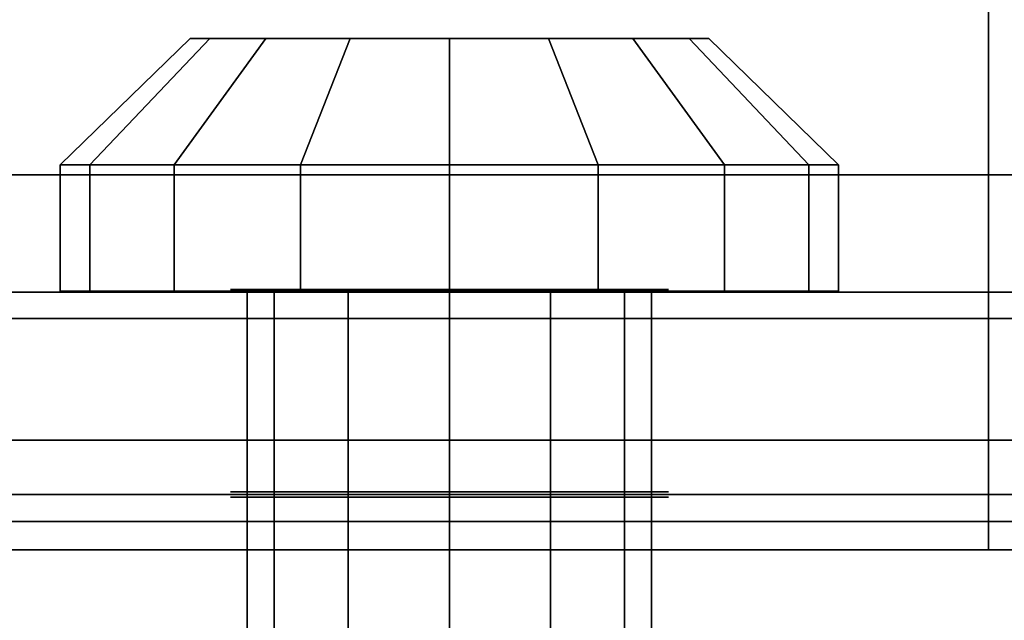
# Model space of a CAD drawing. Extents: x -48 to 48, y -49.6 to 48.
# Tile 783 of 890: x 27.2 to 29, y 0 to 1.1. Entities that reach past the tile are written whole.
import ezdxf

# ---------------------------------------------------------------- set-up
doc = ezdxf.new("R2010")
doc.units = 0

msp = doc.modelspace()

# ---------------------------------------------------------------- linework, layer by layer
at = {"layer": '11B1 [56]', "color": 1}
for points, invisible_edges in [([(34, -1.534, 52), (14.375, -1.534, 52), (14.375, 1.534, 52)], 12), ([(34, -1.534, 52), (14.375, 1.534, 52), (34, 1.534, 52)], 1), ([(34, 1.534, 58), (14.375, 1.534, 58), (14.375, -1.534, 58)], 12), ([(34, 1.534, 58), (14.375, -1.534, 58), (34, -1.534, 58)], 1), ([(34, -1.534, 57.767), (14.375, -1.534, 57.767), (14.375, 1.534, 57.767)], 12), ([(34, -1.534, 57.767), (14.375, 1.534, 57.767), (34, 1.534, 57.767)], 1), ([(34, 1.534, 52.233), (14.375, 1.534, 52.233), (14.375, -1.534, 52.233)], 12), ([(34, 1.534, 52.233), (14.375, -1.534, 52.233), (34, -1.534, 52.233)], 1)]:
    msp.add_3dface(points, dxfattribs=dict(at, invisible_edges=invisible_edges))
at = {"layer": '11B1 [56]', "color": 0}
for points, invisible_edges in [([(27.5189, 1.09575, 61), (27.2783, 0.861375, 61), (27.3332, 0.861375, 61.2762)], 12), ([(27.5555, 1.09575, 60.8159), (27.3332, 0.861375, 60.7238), (27.2783, 0.861375, 61)], 12), ([(27.5555, 1.09575, 60.8159), (27.2783, 0.861375, 61), (27.5189, 1.09575, 61)], 1), ([(27.5189, 1.09575, 61), (27.3332, 0.861375, 61.2762), (27.5555, 1.09575, 61.1841)], 1), ([(27.5555, 1.09575, 61.1841), (27.3332, 0.861375, 61.2762), (27.4897, 0.861375, 61.5103)], 12), ([(27.6598, 1.09575, 60.6598), (27.4897, 0.861375, 60.4897), (27.3332, 0.861375, 60.7238)], 12), ([(27.6598, 1.09575, 60.6598), (27.3332, 0.861375, 60.7238), (27.5555, 1.09575, 60.8159)], 1), ([(27.5555, 1.09575, 61.1841), (27.4897, 0.861375, 61.5103), (27.6598, 1.09575, 61.3402)], 1), ([(27.6598, 1.09575, 61.3402), (27.4897, 0.861375, 61.5103), (27.7238, 0.861375, 61.6668)], 12), ([(27.8159, 1.09575, 60.5555), (27.7238, 0.861375, 60.3332), (27.4897, 0.861375, 60.4897)], 12), ([(27.8159, 1.09575, 60.5555), (27.4897, 0.861375, 60.4897), (27.6598, 1.09575, 60.6598)], 1), ([(27.5189, 1.09575, 61), (27.5555, 1.09575, 61.1841), (27.6598, 1.09575, 61.3402)], 12), ([(27.5189, 1.09575, 61), (27.6598, 1.09575, 61.3402), (27.8159, 1.09575, 61.4445)], 13), ([(27.5189, 1.09575, 61), (27.8159, 1.09575, 61.4445), (28, 1.09575, 61.4811)], 13), ([(27.5189, 1.09575, 61), (28, 1.09575, 61.4811), (28.1841, 1.09575, 61.4445)], 13), ([(27.5189, 1.09575, 61), (28.1841, 1.09575, 61.4445), (28.3402, 1.09575, 61.3402)], 13), ([(27.5189, 1.09575, 61), (28.3402, 1.09575, 61.3402), (28.4445, 1.09575, 61.1841)], 13), ([(27.5189, 1.09575, 61), (28.4445, 1.09575, 61.1841), (28.4811, 1.09575, 61)], 13), ([(27.5189, 1.09575, 61), (28.4811, 1.09575, 61), (28.4445, 1.09575, 60.8159)], 13), ([(27.5189, 1.09575, 61), (28.4445, 1.09575, 60.8159), (28.3402, 1.09575, 60.6598)], 13), ([(27.5189, 1.09575, 61), (28.3402, 1.09575, 60.6598), (28.1841, 1.09575, 60.5555)], 13), ([(27.5189, 1.09575, 61), (28.1841, 1.09575, 60.5555), (28, 1.09575, 60.5189)], 13), ([(27.5189, 1.09575, 61), (28, 1.09575, 60.5189), (27.8159, 1.09575, 60.5555)], 13), ([(27.5189, 1.09575, 61), (27.8159, 1.09575, 60.5555), (27.6598, 1.09575, 60.6598)], 13), ([(27.5189, 1.09575, 61), (27.6598, 1.09575, 60.6598), (27.5555, 1.09575, 60.8159)], 1), ([(27.6598, 1.09575, 61.3402), (27.7238, 0.861375, 61.6668), (27.8159, 1.09575, 61.4445)], 1), ([(27.8159, 1.09575, 61.4445), (27.7238, 0.861375, 61.6668), (28, 0.861375, 61.7217)], 12), ([(28, 1.09575, 60.5189), (28, 0.861375, 60.2783), (27.7238, 0.861375, 60.3332)], 12), ([(28, 1.09575, 60.5189), (27.7238, 0.861375, 60.3332), (27.8159, 1.09575, 60.5555)], 1), ([(27.8159, 1.09575, 61.4445), (28, 0.861375, 61.7217), (28, 1.09575, 61.4811)], 1), ([(28, 1.09575, 61.4811), (28, 0.861375, 61.7217), (28.2762, 0.861375, 61.6668)], 12), ([(28, 1.09575, 61.4811), (28.2762, 0.861375, 61.6668), (28.1841, 1.09575, 61.4445)], 1), ([(28.1841, 1.09575, 60.5555), (28.2762, 0.861375, 60.3332), (28, 0.861375, 60.2783)], 12), ([(28.1841, 1.09575, 60.5555), (28, 0.861375, 60.2783), (28, 1.09575, 60.5189)], 1), ([(28.1841, 1.09575, 61.4445), (28.2762, 0.861375, 61.6668), (28.5103, 0.861375, 61.5103)], 12), ([(28.1841, 1.09575, 61.4445), (28.5103, 0.861375, 61.5103), (28.3402, 1.09575, 61.3402)], 1), ([(28.3402, 1.09575, 60.6598), (28.2762, 0.861375, 60.3332), (28.1841, 1.09575, 60.5555)], 1), ([(28.3402, 1.09575, 60.6598), (28.5103, 0.861375, 60.4897), (28.2762, 0.861375, 60.3332)], 12), ([(28.3402, 1.09575, 61.3402), (28.5103, 0.861375, 61.5103), (28.6668, 0.861375, 61.2762)], 12), ([(28.3402, 1.09575, 61.3402), (28.6668, 0.861375, 61.2762), (28.4445, 1.09575, 61.1841)], 1), ([(28.4445, 1.09575, 60.8159), (28.5103, 0.861375, 60.4897), (28.3402, 1.09575, 60.6598)], 1), ([(28.4445, 1.09575, 61.1841), (28.6668, 0.861375, 61.2762), (28.7217, 0.861375, 61)], 12), ([(28.4445, 1.09575, 61.1841), (28.7217, 0.861375, 61), (28.4811, 1.09575, 61)], 1), ([(28.4811, 1.09575, 61), (28.6668, 0.861375, 60.7238), (28.4445, 1.09575, 60.8159)], 1), ([(28.4445, 1.09575, 60.8159), (28.6668, 0.861375, 60.7238), (28.5103, 0.861375, 60.4897)], 12), ([(28.4811, 1.09575, 61), (28.7217, 0.861375, 61), (28.6668, 0.861375, 60.7238)], 12), ([(27.3332, 0.861375, 60.7238), (27.3332, 0.861375, 61.2762), (27.2783, 0.861375, 61)], 1), ([(27.2783, 0.861375, 61), (27.3332, 0.861375, 61.2762), (27.4897, 0.861375, 61.5103)], 12), ([(27.2783, 0.861375, 61), (27.4897, 0.861375, 61.5103), (27.7238, 0.861375, 61.6668)], 13), ([(27.2783, 0.861375, 61), (27.7238, 0.861375, 61.6668), (28, 0.861375, 61.7217)], 13), ([(27.2783, 0.861375, 61), (28, 0.861375, 61.7217), (28.2762, 0.861375, 61.6668)], 13), ([(27.2783, 0.861375, 61), (28.2762, 0.861375, 61.6668), (28.5103, 0.861375, 61.5103)], 13), ([(27.2783, 0.861375, 61), (28.5103, 0.861375, 61.5103), (28.6668, 0.861375, 61.2762)], 13), ([(27.2783, 0.861375, 61), (28.6668, 0.861375, 61.2762), (28.7217, 0.861375, 61)], 13), ([(27.2783, 0.861375, 61), (28.7217, 0.861375, 61), (28.6668, 0.861375, 60.7238)], 13), ([(27.2783, 0.861375, 61), (28.6668, 0.861375, 60.7238), (28.5103, 0.861375, 60.4897)], 13), ([(27.2783, 0.861375, 61), (28.5103, 0.861375, 60.4897), (28.2762, 0.861375, 60.3332)], 13), ([(27.2783, 0.861375, 61), (28.2762, 0.861375, 60.3332), (28, 0.861375, 60.2783)], 13), ([(27.2783, 0.861375, 61), (28, 0.861375, 60.2783), (27.7238, 0.861375, 60.3332)], 13), ([(27.2783, 0.861375, 61), (27.7238, 0.861375, 60.3332), (27.4897, 0.861375, 60.4897)], 13), ([(27.2783, 0.861375, 61), (27.4897, 0.861375, 60.4897), (27.3332, 0.861375, 60.7238)], 1), ([(27.2783, 0.861375, 61), (27.2783, 0.627, 61), (27.3332, 0.627, 61.2762)], 12), ([(27.2783, 0.861375, 61), (27.3332, 0.627, 61.2762), (27.3332, 0.861375, 61.2762)], 1), ([(27.3332, 0.861375, 60.7238), (27.3332, 0.627, 60.7238), (27.2783, 0.627, 61)], 12), ([(27.3332, 0.861375, 60.7238), (27.2783, 0.627, 61), (27.2783, 0.861375, 61)], 1), ([(27.3332, 0.861375, 60.7238), (27.4897, 0.861375, 60.4897), (27.7238, 0.861375, 60.3332)], 12), ([(27.3332, 0.861375, 60.7238), (27.7238, 0.861375, 60.3332), (28, 0.861375, 60.2783)], 13), ([(27.3332, 0.861375, 60.7238), (28, 0.861375, 60.2783), (28.2762, 0.861375, 60.3332)], 13), ([(27.3332, 0.861375, 60.7238), (28.2762, 0.861375, 60.3332), (28.5103, 0.861375, 60.4897)], 13), ([(27.3332, 0.861375, 60.7238), (28.5103, 0.861375, 60.4897), (28.6668, 0.861375, 60.7238)], 13), ([(27.3332, 0.861375, 60.7238), (28.6668, 0.861375, 60.7238), (28.7217, 0.861375, 61)], 13), ([(27.3332, 0.861375, 60.7238), (28.7217, 0.861375, 61), (28.6668, 0.861375, 61.2762)], 13), ([(27.3332, 0.861375, 60.7238), (28.6668, 0.861375, 61.2762), (28.5103, 0.861375, 61.5103)], 13), ([(27.3332, 0.861375, 60.7238), (28.5103, 0.861375, 61.5103), (28.2762, 0.861375, 61.6668)], 13), ([(27.3332, 0.861375, 60.7238), (28.2762, 0.861375, 61.6668), (28, 0.861375, 61.7217)], 13), ([(27.3332, 0.861375, 60.7238), (28, 0.861375, 61.7217), (27.7238, 0.861375, 61.6668)], 13), ([(27.3332, 0.861375, 60.7238), (27.7238, 0.861375, 61.6668), (27.4897, 0.861375, 61.5103)], 13), ([(27.3332, 0.861375, 60.7238), (27.4897, 0.861375, 61.5103), (27.3332, 0.861375, 61.2762)], 13), ([(27.3332, 0.861375, 61.2762), (27.3332, 0.627, 61.2762), (27.4897, 0.627, 61.5103)], 12), ([(27.3332, 0.861375, 61.2762), (27.4897, 0.627, 61.5103), (27.4897, 0.861375, 61.5103)], 1), ([(27.4897, 0.861375, 60.4897), (27.4897, 0.627, 60.4897), (27.3332, 0.627, 60.7238)], 12), ([(27.4897, 0.861375, 60.4897), (27.3332, 0.627, 60.7238), (27.3332, 0.861375, 60.7238)], 1), ([(27.4897, 0.861375, 61.5103), (27.4897, 0.627, 61.5103), (27.7238, 0.627, 61.6668)], 12), ([(27.4897, 0.861375, 61.5103), (27.7238, 0.627, 61.6668), (27.7238, 0.861375, 61.6668)], 1), ([(27.7238, 0.861375, 60.3332), (27.7238, 0.627, 60.3332), (27.4897, 0.627, 60.4897)], 12), ([(27.7238, 0.861375, 60.3332), (27.4897, 0.627, 60.4897), (27.4897, 0.861375, 60.4897)], 1), ([(27.7238, 0.861375, 61.6668), (27.7238, 0.627, 61.6668), (28, 0.627, 61.7217)], 12), ([(27.7238, 0.861375, 61.6668), (28, 0.627, 61.7217), (28, 0.861375, 61.7217)], 1), ([(28, 0.861375, 60.2783), (28, 0.627, 60.2783), (27.7238, 0.627, 60.3332)], 12), ([(28, 0.861375, 60.2783), (27.7238, 0.627, 60.3332), (27.7238, 0.861375, 60.3332)], 1), ([(28, 0.861375, 61.7217), (28, 0.627, 61.7217), (28.2762, 0.627, 61.6668)], 12), ([(28, 0.861375, 61.7217), (28.2762, 0.627, 61.6668), (28.2762, 0.861375, 61.6668)], 1), ([(28.2762, 0.861375, 60.3332), (28.2762, 0.627, 60.3332), (28, 0.627, 60.2783)], 12), ([(28.2762, 0.861375, 60.3332), (28, 0.627, 60.2783), (28, 0.861375, 60.2783)], 1), ([(28.2762, 0.861375, 61.6668), (28.2762, 0.627, 61.6668), (28.5103, 0.627, 61.5103)], 12), ([(28.2762, 0.861375, 61.6668), (28.5103, 0.627, 61.5103), (28.5103, 0.861375, 61.5103)], 1), ([(28.5103, 0.861375, 60.4897), (28.5103, 0.627, 60.4897), (28.2762, 0.627, 60.3332)], 12), ([(28.5103, 0.861375, 60.4897), (28.2762, 0.627, 60.3332), (28.2762, 0.861375, 60.3332)], 1), ([(28.5103, 0.861375, 61.5103), (28.5103, 0.627, 61.5103), (28.6668, 0.627, 61.2762)], 12), ([(28.5103, 0.861375, 61.5103), (28.6668, 0.627, 61.2762), (28.6668, 0.861375, 61.2762)], 1), ([(28.6668, 0.861375, 60.7238), (28.6668, 0.627, 60.7238), (28.5103, 0.627, 60.4897)], 12), ([(28.6668, 0.861375, 60.7238), (28.5103, 0.627, 60.4897), (28.5103, 0.861375, 60.4897)], 1), ([(28.6668, 0.861375, 61.2762), (28.6668, 0.627, 61.2762), (28.7217, 0.627, 61)], 12), ([(28.6668, 0.861375, 61.2762), (28.7217, 0.627, 61), (28.7217, 0.861375, 61)], 1), ([(28.7217, 0.861375, 61), (28.7217, 0.627, 61), (28.6668, 0.627, 60.7238)], 12), ([(28.7217, 0.861375, 61), (28.6668, 0.627, 60.7238), (28.6668, 0.861375, 60.7238)], 1), ([(26, 0.625, 58), (26, 0.625, 63), (33, 0.625, 63)], 12), ([(26, 0.625, 58), (33, 0.625, 63), (33, 0.625, 58)], 1), ([(33, 0.25, 63), (33, 0.625, 63), (26, 0.625, 63)], 12), ([(33, 0.25, 63), (26, 0.625, 63), (26, 0.25, 63)], 1), ([(26, 0.25, 58), (26, 0.625, 58), (33, 0.625, 58)], 12), ([(26, 0.25, 58), (33, 0.625, 58), (33, 0.25, 58)], 1), ([(27.3332, 0.627, 60.7238), (27.3332, 0.627, 61.2762), (27.2783, 0.627, 61)], 1), ([(27.3332, 0.627, 60.7238), (27.4897, 0.627, 60.4897), (27.7238, 0.627, 60.3332)], 12), ([(27.3332, 0.627, 60.7238), (27.7238, 0.627, 60.3332), (28, 0.627, 60.2783)], 13), ([(27.3332, 0.627, 60.7238), (28, 0.627, 60.2783), (28.2762, 0.627, 60.3332)], 13), ([(27.3332, 0.627, 60.7238), (28.2762, 0.627, 60.3332), (28.5103, 0.627, 60.4897)], 13), ([(27.3332, 0.627, 60.7238), (28.5103, 0.627, 60.4897), (28.6668, 0.627, 60.7238)], 13), ([(27.3332, 0.627, 60.7238), (28.6668, 0.627, 60.7238), (28.7217, 0.627, 61)], 13), ([(27.3332, 0.627, 60.7238), (28.7217, 0.627, 61), (28.6668, 0.627, 61.2762)], 13), ([(27.3332, 0.627, 60.7238), (28.6668, 0.627, 61.2762), (28.5103, 0.627, 61.5103)], 13), ([(27.3332, 0.627, 60.7238), (28.5103, 0.627, 61.5103), (28.2762, 0.627, 61.6668)], 13), ([(27.3332, 0.627, 60.7238), (28.2762, 0.627, 61.6668), (28, 0.627, 61.7217)], 13), ([(27.3332, 0.627, 60.7238), (28, 0.627, 61.7217), (27.7238, 0.627, 61.6668)], 13), ([(27.3332, 0.627, 60.7238), (27.7238, 0.627, 61.6668), (27.4897, 0.627, 61.5103)], 13), ([(27.3332, 0.627, 60.7238), (27.4897, 0.627, 61.5103), (27.3332, 0.627, 61.2762)], 13), ([(27.6752, 0.627, 61.1875), (27.6752, 0.627, 60.8125), (27.625, 0.627, 61)], 1), ([(27.6752, 0.627, 60.8125), (27.6752, -0.252, 60.8125), (27.625, -0.252, 61)], 12), ([(27.6752, 0.627, 60.8125), (27.625, -0.252, 61), (27.625, 0.627, 61)], 1), ([(27.625, 0.627, 61), (27.625, -0.252, 61), (27.6752, -0.252, 61.1875)], 12), ([(27.625, 0.627, 61), (27.6752, -0.252, 61.1875), (27.6752, 0.627, 61.1875)], 1), ([(27.6752, 0.627, 61.1875), (27.8125, 0.627, 61.3248), (28, 0.627, 61.375)], 12), ([(27.6752, 0.627, 61.1875), (28, 0.627, 61.375), (28.1875, 0.627, 61.3248)], 13), ([(27.6752, 0.627, 61.1875), (28.1875, 0.627, 61.3248), (28.3248, 0.627, 61.1875)], 13), ([(27.6752, 0.627, 61.1875), (28.3248, 0.627, 61.1875), (28.375, 0.627, 61)], 13), ([(27.6752, 0.627, 61.1875), (28.375, 0.627, 61), (28.3248, 0.627, 60.8125)], 13), ([(27.6752, 0.627, 61.1875), (28.3248, 0.627, 60.8125), (28.1875, 0.627, 60.6752)], 13), ([(27.6752, 0.627, 61.1875), (28.1875, 0.627, 60.6752), (28, 0.627, 60.625)], 13), ([(27.6752, 0.627, 61.1875), (28, 0.627, 60.625), (27.8125, 0.627, 60.6752)], 13), ([(27.6752, 0.627, 61.1875), (27.8125, 0.627, 60.6752), (27.6752, 0.627, 60.8125)], 13), ([(27.6752, 0.627, 61.1875), (27.6752, -0.252, 61.1875), (27.8125, -0.252, 61.3248)], 12), ([(27.6752, 0.627, 61.1875), (27.8125, -0.252, 61.3248), (27.8125, 0.627, 61.3248)], 1), ([(27.8125, 0.627, 60.6752), (27.8125, -0.252, 60.6752), (27.6752, -0.252, 60.8125)], 12), ([(27.8125, 0.627, 60.6752), (27.6752, -0.252, 60.8125), (27.6752, 0.627, 60.8125)], 1), ([(27.8125, 0.627, 61.3248), (27.8125, -0.252, 61.3248), (28, -0.252, 61.375)], 12), ([(27.8125, 0.627, 61.3248), (28, -0.252, 61.375), (28, 0.627, 61.375)], 1), ([(28, 0.627, 60.625), (28, -0.252, 60.625), (27.8125, -0.252, 60.6752)], 12), ([(28, 0.627, 60.625), (27.8125, -0.252, 60.6752), (27.8125, 0.627, 60.6752)], 1), ([(28, 0.627, 61.375), (28, -0.252, 61.375), (28.1875, -0.252, 61.3248)], 12), ([(28, 0.627, 61.375), (28.1875, -0.252, 61.3248), (28.1875, 0.627, 61.3248)], 1), ([(28.1875, 0.627, 60.6752), (28.1875, -0.252, 60.6752), (28, -0.252, 60.625)], 12), ([(28.1875, 0.627, 60.6752), (28, -0.252, 60.625), (28, 0.627, 60.625)], 1), ([(28.1875, 0.627, 61.3248), (28.1875, -0.252, 61.3248), (28.3248, -0.252, 61.1875)], 12), ([(28.1875, 0.627, 61.3248), (28.3248, -0.252, 61.1875), (28.3248, 0.627, 61.1875)], 1), ([(28.3248, 0.627, 60.8125), (28.3248, -0.252, 60.8125), (28.1875, -0.252, 60.6752)], 12), ([(28.3248, 0.627, 60.8125), (28.1875, -0.252, 60.6752), (28.1875, 0.627, 60.6752)], 1), ([(28.3248, 0.627, 61.1875), (28.3248, -0.252, 61.1875), (28.375, -0.252, 61)], 12), ([(28.3248, 0.627, 61.1875), (28.375, -0.252, 61), (28.375, 0.627, 61)], 1), ([(28.375, 0.627, 61), (28.375, -0.252, 61), (28.3248, -0.252, 60.8125)], 12), ([(28.375, 0.627, 61), (28.3248, -0.252, 60.8125), (28.3248, 0.627, 60.8125)], 1), ([(33, 0.25, 58), (33, 0.25, 63), (26, 0.25, 63)], 12), ([(33, 0.25, 58), (26, 0.25, 63), (26, 0.25, 58)], 1)]:
    msp.add_3dface(points, dxfattribs=dict(at, invisible_edges=invisible_edges))
at = {"layer": '11B1 [56]', "color": 6}
for points, invisible_edges in [([(28.3753, 0.63, 60.8445), (27.6247, 0.63, 60.8445), (27.5938, 0.63, 61)], 13), ([(28.3753, 0.63, 60.8445), (27.5938, 0.63, 61), (27.6247, 0.63, 61.1555)], 13), ([(28.3753, 0.63, 60.8445), (27.7127, 0.63, 60.7127), (27.6247, 0.63, 60.8445)], 13), ([(28.3753, 0.63, 60.8445), (27.6247, 0.63, 61.1555), (27.7127, 0.63, 61.2873)], 13), ([(28.3753, 0.63, 60.8445), (27.8445, 0.63, 60.6247), (27.7127, 0.63, 60.7127)], 13), ([(28.3753, 0.63, 60.8445), (27.7127, 0.63, 61.2873), (27.8445, 0.63, 61.3753)], 13), ([(28.3753, 0.63, 60.8445), (28, 0.63, 60.5938), (27.8445, 0.63, 60.6247)], 13), ([(28.3753, 0.63, 60.8445), (27.8445, 0.63, 61.3753), (28, 0.63, 61.4062)], 13), ([(28.3753, 0.63, 60.8445), (28.1555, 0.63, 60.6247), (28, 0.63, 60.5938)], 13), ([(28.3753, 0.63, 60.8445), (28, 0.63, 61.4062), (28.1555, 0.63, 61.3753)], 13), ([(28.3753, 0.63, 60.8445), (28.2873, 0.63, 60.7127), (28.1555, 0.63, 60.6247)], 12), ([(28.3753, 0.63, 60.8445), (28.1555, 0.63, 61.3753), (28.2873, 0.63, 61.2873)], 13), ([(28.3753, 0.63, 60.8445), (28.2873, 0.63, 61.2873), (28.3753, 0.63, 61.1555)], 13), ([(28.3753, 0.63, 60.8445), (28.3753, 0.63, 61.1555), (28.4062, 0.63, 61)], 1), ([(28.4062, 0.245, 61), (27.6247, 0.245, 61.1555), (27.5937, 0.245, 61)], 13), ([(28.4062, 0.245, 61), (27.5937, 0.245, 61), (27.6247, 0.245, 60.8445)], 13), ([(28.4062, 0.245, 61), (27.7127, 0.245, 61.2873), (27.6247, 0.245, 61.1555)], 13), ([(28.4062, 0.245, 61), (27.6247, 0.245, 60.8445), (27.7127, 0.245, 60.7127)], 13), ([(28.4062, 0.245, 61), (27.8445, 0.245, 61.3753), (27.7127, 0.245, 61.2873)], 13), ([(28.4062, 0.245, 61), (27.7127, 0.245, 60.7127), (27.8445, 0.245, 60.6247)], 13), ([(28.4062, 0.245, 61), (28, 0.245, 61.4062), (27.8445, 0.245, 61.3753)], 13), ([(28.4062, 0.245, 61), (27.8445, 0.245, 60.6247), (28, 0.245, 60.5937)], 13), ([(28.4062, 0.245, 61), (28.1555, 0.245, 61.3753), (28, 0.245, 61.4062)], 13), ([(28.4062, 0.245, 61), (28, 0.245, 60.5937), (28.1555, 0.245, 60.6247)], 13), ([(28.4062, 0.245, 61), (28.2873, 0.245, 61.2873), (28.1555, 0.245, 61.3753)], 13), ([(28.4062, 0.245, 61), (28.1555, 0.245, 60.6247), (28.2873, 0.245, 60.7127)], 13), ([(28.4062, 0.245, 61), (28.3753, 0.245, 61.1555), (28.2873, 0.245, 61.2873)], 12), ([(28.4062, 0.245, 61), (28.2873, 0.245, 60.7127), (28.3753, 0.245, 60.8445)], 1)]:
    msp.add_3dface(points, dxfattribs=dict(at, invisible_edges=invisible_edges))
at = {"layer": '11C1 [49]', "color": 0}
for points, invisible_edges in [([(34, 0.25, 59), (26, 0.25, 59), (26, 0.25, 63)], 12), ([(34, 0.25, 59), (26, 0.25, 63), (34, 0.25, 63)], 1), ([(34, -0.25, 63), (34, 0.25, 63), (26, 0.25, 63)], 12), ([(34, -0.25, 63), (26, 0.25, 63), (26, -0.25, 63)], 1), ([(26, -0.25, 59), (26, 0.25, 59), (34, 0.25, 59)], 12), ([(26, -0.25, 59), (34, 0.25, 59), (34, -0.25, 59)], 1)]:
    msp.add_3dface(points, dxfattribs=dict(at, invisible_edges=invisible_edges))
at = {"layer": '11C1 [49]', "color": 6}
for points, invisible_edges in [([(28.1555, 0.255, 61.3753), (27.6247, 0.255, 60.8445), (27.5938, 0.255, 61)], 13), ([(28.1555, 0.255, 61.3753), (27.5938, 0.255, 61), (27.6247, 0.255, 61.1555)], 13), ([(28.1555, 0.255, 61.3753), (27.7127, 0.255, 60.7127), (27.6247, 0.255, 60.8445)], 13), ([(28.1555, 0.255, 61.3753), (27.6247, 0.255, 61.1555), (27.7127, 0.255, 61.2873)], 13), ([(28.1555, 0.255, 61.3753), (27.8445, 0.255, 60.6247), (27.7127, 0.255, 60.7127)], 13), ([(28.1555, 0.255, 61.3753), (27.7127, 0.255, 61.2873), (27.8445, 0.255, 61.3753)], 13), ([(28.1555, 0.255, 61.3753), (28, 0.255, 60.5938), (27.8445, 0.255, 60.6247)], 13), ([(28.1555, 0.255, 61.3753), (27.8445, 0.255, 61.3753), (28, 0.255, 61.4063)], 1), ([(28.1555, 0.255, 61.3753), (28.1555, 0.255, 60.6247), (28, 0.255, 60.5938)], 13), ([(28.1555, 0.255, 61.3753), (28.2873, 0.255, 61.2873), (28.3753, 0.255, 61.1555)], 12), ([(28.1555, 0.255, 61.3753), (28.3753, 0.255, 61.1555), (28.4063, 0.255, 61)], 13), ([(28.1555, 0.255, 61.3753), (28.4063, 0.255, 61), (28.3753, 0.255, 60.8445)], 13), ([(28.1555, 0.255, 61.3753), (28.3753, 0.255, 60.8445), (28.2873, 0.255, 60.7127)], 13), ([(28.1555, 0.255, 61.3753), (28.2873, 0.255, 60.7127), (28.1555, 0.255, 60.6247)], 13)]:
    msp.add_3dface(points, dxfattribs=dict(at, invisible_edges=invisible_edges))
at = {"layer": '5B2 [24]', "color": 1}
for points, invisible_edges in [([(48, 0.8425, 45.57), (6.0625, 0.8425, 45.57), (6.0625, 3.495, 45.57)], 12), ([(48, 0.8425, 45.57), (6.0625, 3.495, 45.57), (48, 3.495, 45.57)], 1), ([(48, 3.495, 30.53), (6.0625, 3.495, 30.53), (6.0625, 0.8425, 30.53)], 12), ([(48, 3.495, 30.53), (6.0625, 0.8425, 30.53), (48, 0.8425, 30.53)], 1), ([(48, -3.495, 30.1), (6.0625, -3.495, 30.1), (6.0625, 3.495, 30.1)], 12), ([(48, -3.495, 30.1), (6.0625, 3.495, 30.1), (48, 3.495, 30.1)], 1), ([(48, 3.495, 46), (6.0625, 3.495, 46), (6.0625, -3.495, 46)], 12), ([(48, 3.495, 46), (6.0625, -3.495, 46), (48, -3.495, 46)], 1), ([(48, 0.576535, 45.5171), (6.0625, 0.576535, 45.5171), (6.0625, 0.8425, 45.57)], 12), ([(48, 0.576535, 45.5171), (6.0625, 0.8425, 45.57), (48, 0.8425, 45.57)], 1), ([(48, 0.8425, 30.53), (6.0625, 0.8425, 30.53), (6.0625, 0.576535, 30.5829)], 12), ([(48, 0.8425, 30.53), (6.0625, 0.576535, 30.5829), (48, 0.576535, 30.5829)], 1), ([(48, 0.351061, 45.3664), (6.0625, 0.351061, 45.3664), (6.0625, 0.576535, 45.5171)], 12), ([(48, 0.351061, 45.3664), (6.0625, 0.576535, 45.5171), (48, 0.576535, 45.5171)], 1), ([(48, 0.576535, 30.5829), (6.0625, 0.576535, 30.5829), (6.0625, 0.351061, 30.7336)], 12), ([(48, 0.576535, 30.5829), (6.0625, 0.351061, 30.7336), (48, 0.351061, 30.7336)], 1), ([(48, 0.200404, 45.141), (6.0625, 0.200404, 45.141), (6.0625, 0.351061, 45.3664)], 12), ([(48, 0.200404, 45.141), (6.0625, 0.351061, 45.3664), (48, 0.351061, 45.3664)], 1), ([(48, 0.351061, 30.7336), (6.0625, 0.351061, 30.7336), (6.0625, 0.200404, 30.959)], 12), ([(48, 0.351061, 30.7336), (6.0625, 0.200404, 30.959), (48, 0.200404, 30.959)], 1), ([(48, 0.1475, 44.875), (6.0625, 0.1475, 44.875), (6.0625, 0.200404, 45.141)], 12), ([(48, 0.1475, 44.875), (6.0625, 0.200404, 45.141), (48, 0.200404, 45.141)], 1), ([(48, 0.200404, 30.959), (6.0625, 0.200404, 30.959), (6.0625, 0.1475, 31.225)], 12), ([(48, 0.200404, 30.959), (6.0625, 0.1475, 31.225), (48, 0.1475, 31.225)], 1), ([(18.7833, 0.1475, 41.0252), (6.0625, 0.1475, 44.875), (48, 0.1475, 44.875)], 13), ([(48, 0.1475, 38), (48, 0.1475, 31.225), (6.0625, 0.1475, 31.225)], 12), ([(48, 0.1475, 38), (6.0625, 0.1475, 31.225), (18.4732, 0.1475, 34.911)], 15), ([(48, 0.1475, 38), (18.4732, 0.1475, 34.911), (18.7833, 0.1475, 34.9748)], 13), ([(19.0853, 0.1475, 40.9305), (18.7833, 0.1475, 41.0252), (48, 0.1475, 44.875)], 14), ([(48, 0.1475, 38), (18.7833, 0.1475, 34.9748), (19.0853, 0.1475, 35.0695)], 13), ([(19.3762, 0.1475, 40.8056), (19.0853, 0.1475, 40.9305), (48, 0.1475, 44.875)], 14), ([(48, 0.1475, 38), (19.0853, 0.1475, 35.0695), (19.3762, 0.1475, 35.1944)], 13), ([(19.653, 0.1475, 40.652), (19.3762, 0.1475, 40.8056), (48, 0.1475, 44.875)], 14), ([(48, 0.1475, 38), (19.3762, 0.1475, 35.1944), (19.653, 0.1475, 35.348)], 13), ([(19.9128, 0.1475, 40.4712), (19.653, 0.1475, 40.652), (48, 0.1475, 44.875)], 14), ([(48, 0.1475, 38), (19.653, 0.1475, 35.348), (19.9128, 0.1475, 35.5288)], 13), ([(20.153, 0.1475, 40.265), (19.9128, 0.1475, 40.4712), (48, 0.1475, 44.875)], 14), ([(48, 0.1475, 38), (19.9128, 0.1475, 35.5288), (20.153, 0.1475, 35.735)], 13), ([(20.3711, 0.1475, 40.0355), (20.153, 0.1475, 40.265), (48, 0.1475, 44.875)], 14), ([(48, 0.1475, 38), (20.153, 0.1475, 35.735), (20.3711, 0.1475, 35.9645)], 13), ([(20.5649, 0.1475, 39.7852), (20.3711, 0.1475, 40.0355), (48, 0.1475, 44.875)], 14), ([(48, 0.1475, 38), (20.3711, 0.1475, 35.9645), (20.5649, 0.1475, 36.2148)], 13), ([(20.7323, 0.1475, 39.5166), (20.5649, 0.1475, 39.7852), (48, 0.1475, 44.875)], 14), ([(48, 0.1475, 38), (20.5649, 0.1475, 36.2148), (20.7323, 0.1475, 36.4834)], 13), ([(20.8717, 0.1475, 39.2324), (20.7323, 0.1475, 39.5166), (48, 0.1475, 44.875)], 14), ([(48, 0.1475, 38), (20.7323, 0.1475, 36.4834), (20.8717, 0.1475, 36.7676)], 13), ([(20.9817, 0.1475, 38.9355), (20.8717, 0.1475, 39.2324), (48, 0.1475, 44.875)], 14), ([(48, 0.1475, 38), (20.8717, 0.1475, 36.7676), (20.9817, 0.1475, 37.0645)], 13), ([(21.061, 0.1475, 38.6291), (20.9817, 0.1475, 38.9355), (48, 0.1475, 44.875)], 14), ([(48, 0.1475, 38), (20.9817, 0.1475, 37.0645), (21.061, 0.1475, 37.3709)], 13), ([(21.109, 0.1475, 38.3162), (21.061, 0.1475, 38.6291), (48, 0.1475, 44.875)], 14), ([(48, 0.1475, 38), (21.061, 0.1475, 37.3709), (21.109, 0.1475, 37.6838)], 13), ([(21.125, 0.1475, 38), (21.109, 0.1475, 38.3162), (48, 0.1475, 44.875)], 14), ([(48, 0.1475, 38), (21.109, 0.1475, 37.6838), (21.125, 0.1475, 38)], 1), ([(21.125, 0.1475, 38), (48, 0.1475, 44.875), (48, 0.1475, 38)], 1)]:
    msp.add_3dface(points, dxfattribs=dict(at, invisible_edges=invisible_edges))
at = {"layer": '6B2 [51]', "color": 1}
for points, invisible_edges in [([(44, 0.8425, 79.57), (1, 0.8425, 79.57), (1, 3.495, 79.57)], 12), ([(44, 0.8425, 79.57), (1, 3.495, 79.57), (44, 3.495, 79.57)], 1), ([(44, 3.495, 64.53), (1, 3.495, 64.53), (1, 0.8425, 64.53)], 12), ([(44, 3.495, 64.53), (1, 0.8425, 64.53), (44, 0.8425, 64.53)], 1), ([(44, -3.495, 64.1), (1, -3.495, 64.1), (1, 3.495, 64.1)], 12), ([(44, -3.495, 64.1), (1, 3.495, 64.1), (44, 3.495, 64.1)], 1), ([(44, 3.495, 80), (1, 3.495, 80), (1, -3.495, 80)], 12), ([(44, 3.495, 80), (1, -3.495, 80), (44, -3.495, 80)], 1), ([(44, 0.576535, 79.5171), (1, 0.576535, 79.5171), (1, 0.8425, 79.57)], 12), ([(44, 0.576535, 79.5171), (1, 0.8425, 79.57), (44, 0.8425, 79.57)], 1), ([(44, 0.8425, 64.53), (1, 0.8425, 64.53), (1, 0.576535, 64.5829)], 12), ([(44, 0.8425, 64.53), (1, 0.576535, 64.5829), (44, 0.576535, 64.5829)], 1), ([(44, 0.351061, 79.3664), (1, 0.351061, 79.3664), (1, 0.576535, 79.5171)], 12), ([(44, 0.351061, 79.3664), (1, 0.576535, 79.5171), (44, 0.576535, 79.5171)], 1), ([(44, 0.576535, 64.5829), (1, 0.576535, 64.5829), (1, 0.351061, 64.7336)], 12), ([(44, 0.576535, 64.5829), (1, 0.351061, 64.7336), (44, 0.351061, 64.7336)], 1), ([(44, 0.200404, 79.141), (1, 0.200404, 79.141), (1, 0.351061, 79.3664)], 12), ([(44, 0.200404, 79.141), (1, 0.351061, 79.3664), (44, 0.351061, 79.3664)], 1), ([(44, 0.351061, 64.7336), (1, 0.351061, 64.7336), (1, 0.200404, 64.959)], 12), ([(44, 0.351061, 64.7336), (1, 0.200404, 64.959), (44, 0.200404, 64.959)], 1), ([(44, 0.1475, 78.875), (1, 0.1475, 78.875), (1, 0.200404, 79.141)], 12), ([(44, 0.1475, 78.875), (1, 0.200404, 79.141), (44, 0.200404, 79.141)], 1), ([(44, 0.200404, 64.959), (1, 0.200404, 64.959), (1, 0.1475, 65.225)], 12), ([(44, 0.200404, 64.959), (1, 0.1475, 65.225), (44, 0.1475, 65.225)], 1), ([(25.5, 0.1475, 76), (1, 0.1475, 78.875), (44, 0.1475, 78.875)], 13), ([(44, 0.1475, 65.225), (1, 0.1475, 65.225), (10.5, 0.1475, 68)], 14), ([(44, 0.1475, 65.225), (10.5, 0.1475, 68), (25.5, 0.1475, 68)], 13), ([(25.75, 0.1475, 75.933), (25.5, 0.1475, 76), (44, 0.1475, 78.875)], 14), ([(44, 0.1475, 72), (44, 0.1475, 65.225), (25.5, 0.1475, 68)], 14), ([(44, 0.1475, 72), (25.5, 0.1475, 68), (25.75, 0.1475, 68.067)], 13), ([(25.933, 0.1475, 75.75), (25.75, 0.1475, 75.933), (44, 0.1475, 78.875)], 14), ([(44, 0.1475, 72), (25.75, 0.1475, 68.067), (25.933, 0.1475, 68.25)], 13), ([(26, 0.1475, 75.5), (25.933, 0.1475, 75.75), (44, 0.1475, 78.875)], 14), ([(44, 0.1475, 72), (25.933, 0.1475, 68.25), (26, 0.1475, 68.5)], 13), ([(26, 0.1475, 72), (26, 0.1475, 75.5), (44, 0.1475, 78.875)], 14), ([(26, 0.1475, 72), (44, 0.1475, 78.875), (44, 0.1475, 72)], 1), ([(44, 0.1475, 72), (26, 0.1475, 68.5), (26, 0.1475, 72)], 1)]:
    msp.add_3dface(points, dxfattribs=dict(at, invisible_edges=invisible_edges))
at = {"layer": '6B2 [51]', "color": 0}
for points, invisible_edges in [([(7, 3.1475, 77), (7, 0.1475, 77), (29, 0.1475, 77)], 12), ([(7, 3.1475, 77), (29, 0.1475, 77), (29, 3.1475, 77)], 1), ([(29, 3.1475, 76.5), (29, 0.1475, 76.5), (7, 0.1475, 76.5)], 12), ([(29, 3.1475, 76.5), (7, 0.1475, 76.5), (7, 3.1475, 76.5)], 1), ([(7, 3.1475, 67.5), (7, 0.1475, 67.5), (29, 0.1475, 67.5)], 12), ([(7, 3.1475, 67.5), (29, 0.1475, 67.5), (29, 3.1475, 67.5)], 1), ([(29, 3.1475, 67), (29, 0.1475, 67), (7, 0.1475, 67)], 12), ([(29, 3.1475, 67), (7, 0.1475, 67), (7, 3.1475, 67)], 1), ([(29, 0.1475, 77), (29, 0.1475, 76.5), (29, 3.1475, 76.5)], 12), ([(29, 0.1475, 77), (29, 3.1475, 76.5), (29, 3.1475, 77)], 1), ([(29, 0.1475, 67.5), (29, 0.1475, 67), (29, 3.1475, 67)], 12), ([(29, 0.1475, 67.5), (29, 3.1475, 67), (29, 3.1475, 67.5)], 1), ([(7, 0.1475, 77), (7, 0.1475, 76.5), (29, 0.1475, 76.5)], 12), ([(7, 0.1475, 77), (29, 0.1475, 76.5), (29, 0.1475, 77)], 1), ([(7, 0.1475, 67.5), (7, 0.1475, 67), (29, 0.1475, 67)], 12), ([(7, 0.1475, 67.5), (29, 0.1475, 67), (29, 0.1475, 67.5)], 1)]:
    msp.add_3dface(points, dxfattribs=dict(at, invisible_edges=invisible_edges))

doc.saveas('drawing.dxf')
